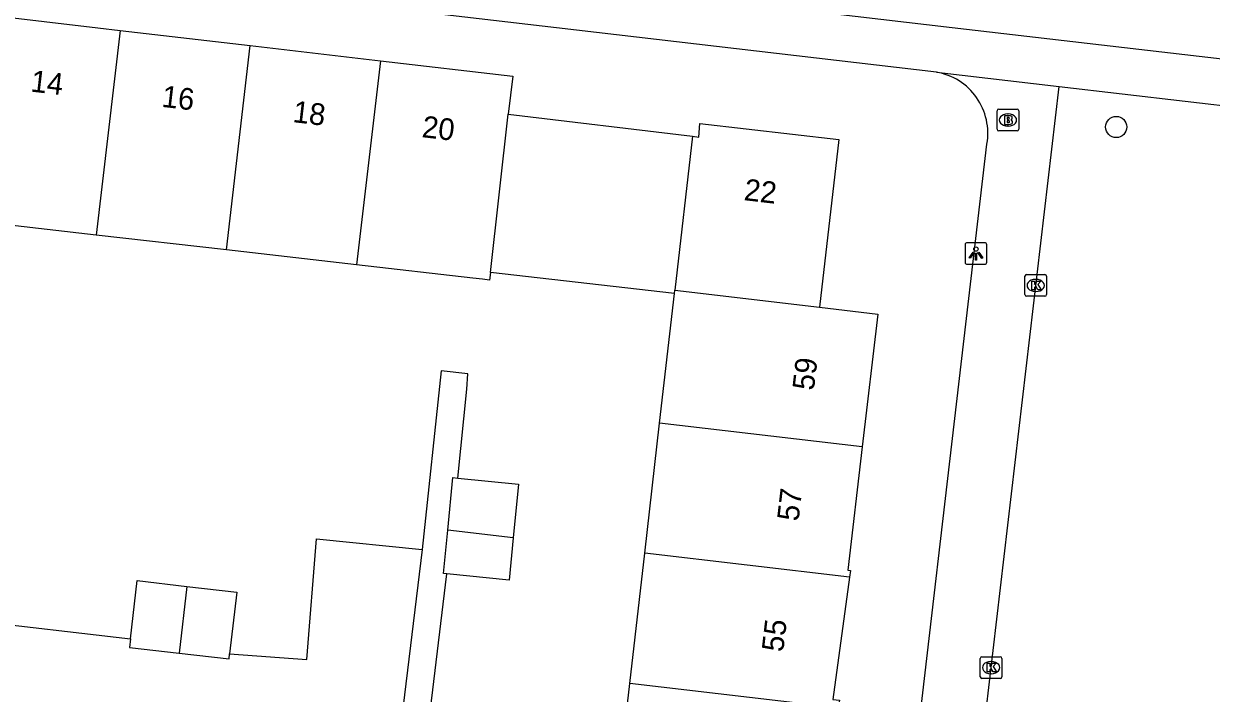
# Model space of a CAD drawing. Extents: x 161243 to 161752, y 384138 to 384885.
# Drawn here: x 161353.3 to 161408.1, y 384469.3 to 384500.2 of the extents above; entities that cross this region are included whole.
import ezdxf

# ---------------------------------------------------------------- set-up
doc = ezdxf.new("R2010")
doc.units = 0
for name, color, linetype in [('IMGEO_Boom', 7, 'Continuous'), ('IMGEO_Brandkraan', 7, 'Continuous'), ('IMGEO_Kolk', 7, 'Continuous'), ('IMGEO_Lichtpunt', 7, 'Continuous'), ('IMGEO_Pand', 7, 'Continuous'), ('IMGEO_Pand_nummerreeks', 7, 'Continuous'), ('IMGEO_Rijbaan_lokaal_open', 7, 'Continuous'), ('IMGEO_Voetpad_open', 7, 'Continuous')]:
    doc.layers.add(name, color=color, linetype=linetype)

msp = doc.modelspace()

# ---------------------------------------------------------------- linework, layer by layer
at = {"layer": 'IMGEO_Boom'}
msp.add_circle((161403.75, 384495.425), 0.489, dxfattribs=at)
at = {"layer": 'IMGEO_Brandkraan'}
for p, q in [((161398.254, 384495.32), (161398.254, 384496.172)), ((161398.329, 384496.246), (161399.181, 384496.246)), ((161398.742, 384496.026), (161398.767, 384496.026)), ((161399.255, 384496.172), (161399.255, 384495.32)), ((161398.765, 384495.466), (161398.74, 384495.466)), ((161399.181, 384495.246), (161398.329, 384495.246))]:
    msp.add_line(p, q, dxfattribs=at)
for points in [[(161398.254, 384495.32), (161398.254, 384496.172)], [(161398.329, 384496.246), (161399.181, 384496.246)], [(161398.602, 384495.946), (161398.602, 384495.546), (161398.815, 384495.546)], [(161398.833, 384495.946), (161398.602, 384495.946)], [(161399.255, 384496.172), (161399.255, 384495.32)], [(161398.781, 384495.865), (161398.727, 384495.865), (161398.727, 384495.789)], [(161398.727, 384495.789), (161398.78, 384495.789)], [(161398.789, 384495.713), (161398.727, 384495.713), (161398.727, 384495.632)], [(161398.727, 384495.632), (161398.789, 384495.632)], [(161399.181, 384495.246), (161398.329, 384495.246)]]:
    msp.add_lwpolyline(points, dxfattribs=at)
for centre, radius, start, end in [((161398.331, 384496.17), 0.0765, 91.552, 178.448), ((161398.331, 384496.17), 0.0765, 91.552, 178.448), ((161398.837, 384495.801), 0.145, 59.4692, 91.5367), ((161398.862, 384495.848), 0.0922, 285.5137, 58.1501), ((161399.179, 384496.17), 0.0765, 1.552, 88.448), ((161399.179, 384496.17), 0.0765, 1.552, 88.448), ((161398.782, 384495.827), 0.0379, 267.8285, 90.9355), ((161398.79, 384495.672), 0.0404, 269.8759, 90.5077), ((161398.821, 384495.797), 0.251, 268.6676, 293.5347), ((161398.867, 384495.656), 0.105, 301.3115, 78.989), ((161398.331, 384495.322), 0.0765, 181.552, 268.448), ((161398.331, 384495.322), 0.0765, 181.552, 268.448), ((161399.179, 384495.322), 0.0765, 271.552, 358.448), ((161399.179, 384495.322), 0.0765, 271.552, 358.448)]:
    msp.add_arc(centre, radius, start, end, dxfattribs=at)
for centre, major_axis, ratio, start_param, end_param in [((161398.741, 384495.746), (-0.387, 0.002), 0.722429, 4.712389, 7.853982), ((161398.766, 384495.746), (-0.39, 0.002), 0.717154, 1.570796, 4.712389)]:
    msp.add_ellipse(centre, major_axis=major_axis, ratio=ratio, start_param=start_param, end_param=end_param, dxfattribs=at)
at = {"layer": 'IMGEO_Kolk'}
for p, q in [((161399.536, 384487.687), (161399.536, 384488.539)), ((161399.611, 384488.613), (161400.463, 384488.613)), ((161400.024, 384488.393), (161400.049, 384488.393)), ((161400.537, 384488.539), (161400.537, 384487.687)), ((161400.047, 384487.833), (161400.022, 384487.833)), ((161400.463, 384487.613), (161399.611, 384487.613)), ((161397.477, 384470.049), (161397.477, 384470.901)), ((161397.552, 384470.975), (161398.404, 384470.975)), ((161397.965, 384470.755), (161397.99, 384470.755)), ((161398.478, 384470.901), (161398.478, 384470.049)), ((161397.988, 384470.195), (161397.963, 384470.195)), ((161398.404, 384469.975), (161397.552, 384469.975))]:
    msp.add_line(p, q, dxfattribs=at)
for points in [[(161399.536, 384487.687), (161399.536, 384488.539)], [(161399.611, 384488.613), (161400.463, 384488.613)], [(161399.857, 384488.313), (161399.98, 384488.313), (161399.98, 384488.162), (161400.11, 384488.313), (161400.274, 384488.313), (161400.128, 384488.162), (161400.281, 384487.913), (161400.129, 384487.913), (161400.044, 384488.077), (161399.98, 384488.01), (161399.98, 384487.913), (161399.857, 384487.913), (161399.857, 384488.313)], [(161400.537, 384488.539), (161400.537, 384487.687)], [(161400.463, 384487.613), (161399.611, 384487.613)], [(161397.477, 384470.049), (161397.477, 384470.901)], [(161397.552, 384470.975), (161398.404, 384470.975)], [(161398.478, 384470.901), (161398.478, 384470.049)], [(161397.798, 384470.675), (161397.921, 384470.675), (161397.921, 384470.524), (161398.051, 384470.675), (161398.215, 384470.675), (161398.069, 384470.524), (161398.222, 384470.275), (161398.07, 384470.275), (161397.985, 384470.439), (161397.921, 384470.372), (161397.921, 384470.275), (161397.798, 384470.275), (161397.798, 384470.675)], [(161398.404, 384469.975), (161397.552, 384469.975)]]:
    msp.add_lwpolyline(points, dxfattribs=at)
for centre, start, end in [((161399.613, 384488.537), 91.552, 178.448), ((161399.613, 384488.537), 91.552, 178.448), ((161400.461, 384488.537), 1.552, 88.448), ((161400.461, 384488.537), 1.552, 88.448), ((161399.613, 384487.689), 181.552, 268.448), ((161399.613, 384487.689), 181.552, 268.448), ((161400.461, 384487.689), 271.552, 358.448), ((161400.461, 384487.689), 271.552, 358.448), ((161397.554, 384470.899), 91.552, 178.448), ((161397.554, 384470.899), 91.552, 178.448), ((161398.402, 384470.899), 1.552, 88.448), ((161398.402, 384470.899), 1.552, 88.448), ((161397.554, 384470.051), 181.552, 268.448), ((161397.554, 384470.051), 181.552, 268.448), ((161398.402, 384470.051), 271.552, 358.448), ((161398.402, 384470.051), 271.552, 358.448)]:
    msp.add_arc(centre, 0.0765, start, end, dxfattribs=at)
for centre, major_axis, ratio, start_param, end_param in [((161400.023, 384488.113), (-0.387, 0.002), 0.722429, 4.712389, 7.853982), ((161400.048, 384488.113), (-0.39, 0.002), 0.717154, 1.570796, 4.712389), ((161397.964, 384470.475), (-0.387, 0.002), 0.722429, 4.712389, 7.853982), ((161397.989, 384470.475), (-0.39, 0.002), 0.717154, 1.570796, 4.712389)]:
    msp.add_ellipse(centre, major_axis=major_axis, ratio=ratio, start_param=start_param, end_param=end_param, dxfattribs=at)
at = {"layer": 'IMGEO_Lichtpunt'}
for p, q in [((161396.781, 384489.99), (161396.781, 384489.183)), ((161396.781, 384489.99), (161396.781, 384489.183)), ((161397.683, 384490.085), (161396.875, 384490.085)), ((161397.683, 384490.085), (161396.875, 384490.085)), ((161397.777, 384489.183), (161397.777, 384489.99)), ((161397.777, 384489.183), (161397.777, 384489.99)), ((161396.875, 384489.089), (161397.683, 384489.089)), ((161396.875, 384489.089), (161397.683, 384489.089))]:
    msp.add_line(p, q, dxfattribs=at)
for points in [[(161397.155, 384489.654), (161397.194, 384489.626), (161397.006, 384489.364), (161396.968, 384489.391), (161397.155, 384489.654)], [(161397.257, 384489.606), (161397.304, 384489.606), (161397.304, 384489.284), (161397.257, 384489.284), (161397.257, 384489.606)], [(161397.367, 384489.626), (161397.405, 384489.653), (161397.592, 384489.391), (161397.553, 384489.363), (161397.367, 384489.626)]]:
    msp.add_lwpolyline(points, dxfattribs=at)
msp.add_circle((161397.28, 384489.788), 0.0994, dxfattribs=at)
for centre, start, end in [((161396.875, 384489.99), 90, 180), ((161396.875, 384489.99), 90, 180), ((161397.683, 384489.99), 0, 90), ((161397.683, 384489.99), 0, 90), ((161396.875, 384489.183), 180, 270), ((161396.875, 384489.183), 180, 270), ((161397.683, 384489.183), 270, 0), ((161397.683, 384489.183), 270, 360)]:
    msp.add_arc(centre, 0.0946, start, end, dxfattribs=at)
at = {"layer": 'IMGEO_Pand'}
for points in [[(161351.799, 384500.579), (161356.763, 384500), (161357.799, 384499.879)], [(161357.799, 384499.879), (161356.694, 384490.435)], [(161357.799, 384499.879), (161363.8, 384499.18)], [(161362.696, 384489.749), (161363.8, 384499.18)], [(161363.8, 384499.18), (161369.8, 384498.48)], [(161369.8, 384498.48), (161368.697, 384489.062)], [(161369.8, 384498.48), (161375.908, 384497.768), (161375.697, 384496.013)], [(161374.878, 384488.715), (161375.697, 384496.013)], [(161375.697, 384496.013), (161384.199, 384494.997)], [(161384.199, 384494.997), (161384.49, 384494.962), (161384.54, 384495.588), (161390.958, 384494.84), (161390.059, 384487.105)], [(161384.199, 384494.997), (161383.388, 384487.899)], [(161356.694, 384490.435), (161350.692, 384491.122)], [(161362.696, 384489.749), (161356.694, 384490.435)], [(161368.697, 384489.062), (161362.696, 384489.749)], [(161374.878, 384488.715), (161374.838, 384488.36), (161374.517, 384488.396), (161374.066, 384488.448), (161368.697, 384489.062)], [(161383.37, 384487.744), (161374.878, 384488.715)], [(161382.686, 384481.762), (161383.37, 384487.744)], [(161383.37, 384487.744), (161383.388, 384487.899)], [(161383.388, 384487.899), (161390.059, 384487.105)], [(161390.059, 384487.105), (161392.751, 384486.785), (161392.036, 384480.67)], [(161381.999, 384475.753), (161382.686, 384481.762)], [(161392.036, 384480.67), (161382.686, 384481.762)], [(161392.036, 384480.67), (161391.371, 384474.976), (161391.486, 384474.955), (161391.445, 384474.65)], [(161372.908, 384476.815), (161373.151, 384479.242), (161373.38, 384479.219)], [(161373.38, 384479.219), (161376.18, 384478.939), (161375.932, 384476.461)], [(161372.872, 384474.797), (161372.708, 384474.813), (161372.908, 384476.815)], [(161375.932, 384476.461), (161372.908, 384476.815)], [(161375.932, 384476.461), (161375.737, 384474.51), (161372.872, 384474.797)], [(161381.312, 384469.744), (161381.999, 384475.753)], [(161391.445, 384474.65), (161381.999, 384475.753)], [(161391.445, 384474.65), (161390.678, 384469.01), (161390.98, 384468.975), (161390.911, 384468.623)], [(161358.276, 384471.808), (161358.586, 384474.488), (161360.88, 384474.222)], [(161360.88, 384474.222), (161360.52, 384471.145)], [(161360.88, 384474.222), (161363.176, 384473.957), (161362.847, 384471.116)], [(161358.276, 384471.808), (161358.23, 384471.41), (161360.52, 384471.145)], [(161360.52, 384471.145), (161362.82, 384470.879), (161362.847, 384471.116)], [(161380.625, 384463.735), (161381.312, 384469.744)], [(161390.911, 384468.623), (161381.312, 384469.744)]]:
    msp.add_lwpolyline(points, dxfattribs=at)
at = {"layer": 'IMGEO_Rijbaan_lokaal_open'}
for points in [[(161427.321, 384496.383), (161396.178, 384500), (161357.097, 384504.581)], [(161362.847, 384471.116), (161366.412, 384470.853), (161366.853, 384476.421), (161371.732, 384475.931)], [(161371.732, 384475.931), (161369.687, 384459.099)], [(161350.864, 384472.665), (161358.276, 384471.808)]]:
    msp.add_lwpolyline(points, dxfattribs=at)
at = {"layer": 'IMGEO_Voetpad_open'}
for points in [[(161395.453, 384497.957), (161377.935, 384500), (161341.704, 384504.225)], [(161395.453, 384497.957), (161401.111, 384497.3)], [(161396.451, 384457.375), (161396.553, 384458.256), (161401.111, 384497.3)], [(161401.111, 384497.3), (161421.466, 384494.929)], [(161390.869, 384435.421), (161397.785, 384494.638)], [(161373.38, 384479.219), (161373.791, 384483.323), (161373.84, 384484.035), (161372.614, 384484.169), (161371.732, 384475.931)], [(161372.118, 384467.138), (161371.946, 384467.158), (161372.872, 384474.797)]]:
    msp.add_lwpolyline(points, dxfattribs=at)
msp.add_arc((161394.968, 384495.137), 2.861, 349.9473, 80.238, dxfattribs=at)

# ---------------------------------------------------------------- texts
at = {"layer": 'IMGEO_Pand_nummerreeks'}
for s, rotation, p in [('14', 353.348, (161353.634, 384497.063)), ('16', 353.348, (161359.681, 384496.358)), ('18', 353.348, (161365.73, 384495.652)), ('20', 353.348, (161371.687, 384494.958)), ('22', 353.3523, (161386.545, 384492.051)), ('59', 83.3157, (161389.799, 384483.24)), ('57', 83.3157, (161389.092, 384477.205)), ('55', 83.3157, (161388.384, 384471.17))]:
    msp.add_text(s, height=1, rotation=rotation, dxfattribs=at).set_placement(p)

doc.saveas('drawing.dxf')
